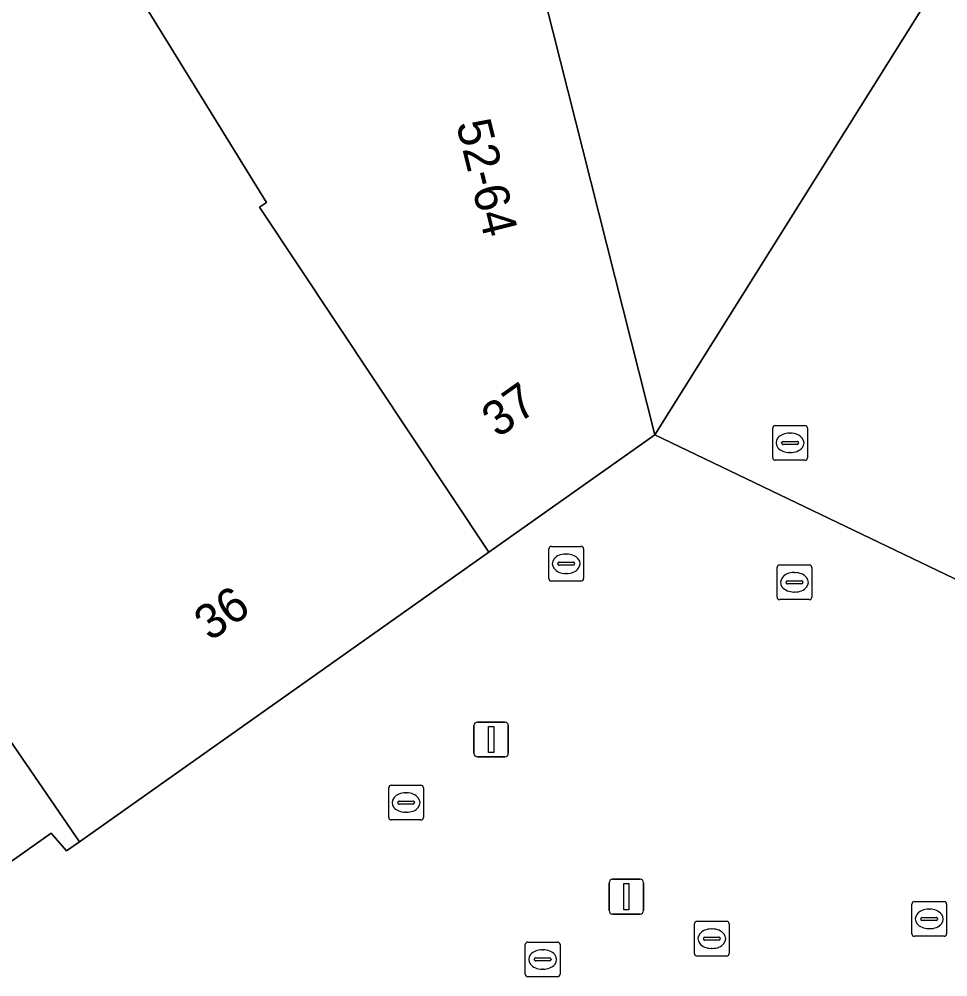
# Model space of a CAD drawing. Extents: x 161087 to 161926, y 382572 to 383873.
# Drawn here: x 161317.99 to 161344.72, y 383402.53 to 383430.09 of the extents above; entities that cross this region are included whole.
import ezdxf

# ---------------------------------------------------------------- set-up
doc = ezdxf.new("R2010")
doc.units = 0
for name, color, linetype in [('IMGEO_Brandkraan', 7, 'Continuous'), ('IMGEO_Kolk', 7, 'Continuous'), ('IMGEO_Lichtmast', 7, 'Continuous'), ('IMGEO_Pand', 7, 'Continuous'), ('IMGEO_Pand_nummerreeks', 7, 'Continuous'), ('IMGEO_Rioolput', 7, 'Continuous'), ('IMGEO_Voetgangersgebied_open', 7, 'Continuous')]:
    doc.layers.add(name, color=color, linetype=linetype)

msp = doc.modelspace()

# ---------------------------------------------------------------- linework, layer by layer
at = {"layer": 'IMGEO_Brandkraan'}
for p, q in [((161333.238, 383413.992), (161333.238, 383414.844)), ((161333.313, 383414.918), (161334.165, 383414.918)), ((161334.239, 383414.844), (161334.239, 383413.992)), ((161333.54, 383414.461), (161333.938, 383414.461)), ((161333.726, 383414.698), (161333.751, 383414.698)), ((161333.497, 383414.412), (161333.497, 383414.424)), ((161333.935, 383414.375), (161333.537, 383414.375)), ((161333.981, 383414.424), (161333.981, 383414.412)), ((161334.165, 383413.918), (161333.313, 383413.918)), ((161333.749, 383414.138), (161333.724, 383414.138))]:
    msp.add_line(p, q, dxfattribs=at)
for points in [[(161333.238, 383413.992), (161333.238, 383414.844)], [(161333.313, 383414.918), (161334.165, 383414.918)], [(161334.239, 383414.844), (161334.239, 383413.992)], [(161334.165, 383413.918), (161333.313, 383413.918)]]:
    msp.add_lwpolyline(points, dxfattribs=at)
for centre, radius, start, end in [((161333.315, 383414.842), 0.0765, 91.552, 178.448), ((161333.315, 383414.842), 0.0765, 91.552, 178.448), ((161334.163, 383414.842), 0.0765, 1.552, 88.448), ((161334.163, 383414.842), 0.0765, 1.552, 88.448), ((161333.537, 383414.421), 0.0403, 85.8775, 175.7526), ((161333.942, 383414.423), 0.0386, 1.7309, 96.639), ((161333.534, 383414.411), 0.0366, 178.938, 274.7102), ((161333.938, 383414.418), 0.043, 264.8664, 352.4533), ((161333.315, 383413.994), 0.0765, 181.552, 268.448), ((161333.315, 383413.994), 0.0765, 181.552, 268.448), ((161334.163, 383413.994), 0.0765, 271.552, 358.448), ((161334.163, 383413.994), 0.0765, 271.552, 358.448)]:
    msp.add_arc(centre, radius, start, end, dxfattribs=at)
for centre, major_axis, ratio, start_param, end_param in [((161333.725, 383414.418), (-0.387, 0.002), 0.722429, 4.712389, 7.853982), ((161333.75, 383414.418), (-0.39, 0.002), 0.717154, 1.570796, 4.712389)]:
    msp.add_ellipse(centre, major_axis=major_axis, ratio=ratio, start_param=start_param, end_param=end_param, dxfattribs=at)
at = {"layer": 'IMGEO_Kolk'}
for p, q in [((161328.631, 383407.118), (161328.631, 383407.97)), ((161328.706, 383408.044), (161329.558, 383408.044)), ((161329.119, 383407.824), (161329.144, 383407.824)), ((161329.632, 383407.97), (161329.632, 383407.118)), ((161328.89, 383407.538), (161328.89, 383407.55)), ((161328.933, 383407.587), (161329.331, 383407.587)), ((161329.374, 383407.55), (161329.374, 383407.538)), ((161329.328, 383407.501), (161328.93, 383407.501)), ((161329.142, 383407.264), (161329.117, 383407.264)), ((161329.558, 383407.044), (161328.706, 383407.044)), ((161332.561, 383402.603), (161332.561, 383403.455)), ((161332.636, 383403.529), (161333.488, 383403.529)), ((161333.562, 383403.455), (161333.562, 383402.603)), ((161333.049, 383403.309), (161333.074, 383403.309)), ((161332.82, 383403.023), (161332.82, 383403.035)), ((161333.258, 383402.986), (161332.86, 383402.986)), ((161332.863, 383403.072), (161333.261, 383403.072)), ((161333.304, 383403.035), (161333.304, 383403.023)), ((161333.072, 383402.749), (161333.047, 383402.749)), ((161333.488, 383402.529), (161332.636, 383402.529))]:
    msp.add_line(p, q, dxfattribs=at)
for points in [[(161328.631, 383407.118), (161328.631, 383407.97)], [(161328.706, 383408.044), (161329.558, 383408.044)], [(161329.632, 383407.97), (161329.632, 383407.118)], [(161329.558, 383407.044), (161328.706, 383407.044)], [(161332.561, 383402.603), (161332.561, 383403.455)], [(161332.636, 383403.529), (161333.488, 383403.529)], [(161333.562, 383403.455), (161333.562, 383402.603)], [(161333.488, 383402.529), (161332.636, 383402.529)]]:
    msp.add_lwpolyline(points, dxfattribs=at)
for centre, radius, start, end in [((161328.708, 383407.968), 0.0765, 91.552, 178.448), ((161328.708, 383407.968), 0.0765, 91.552, 178.448), ((161329.556, 383407.968), 0.0765, 1.552, 88.448), ((161329.556, 383407.968), 0.0765, 1.552, 88.448), ((161328.93, 383407.547), 0.0403, 85.8775, 175.7526), ((161328.927, 383407.537), 0.0366, 178.938, 274.7102), ((161329.331, 383407.544), 0.043, 264.8664, 352.4533), ((161329.335, 383407.549), 0.0386, 1.7309, 96.639), ((161328.708, 383407.12), 0.0765, 181.552, 268.448), ((161328.708, 383407.12), 0.0765, 181.552, 268.448), ((161329.556, 383407.12), 0.0765, 271.552, 358.448), ((161329.556, 383407.12), 0.0765, 271.552, 358.448), ((161332.638, 383403.453), 0.0765, 91.552, 178.448), ((161332.638, 383403.453), 0.0765, 91.552, 178.448), ((161333.486, 383403.453), 0.0765, 1.552, 88.448), ((161333.486, 383403.453), 0.0765, 1.552, 88.448), ((161332.86, 383403.032), 0.0403, 85.8775, 175.7526), ((161332.857, 383403.022), 0.0366, 178.938, 274.7102), ((161333.261, 383403.029), 0.043, 264.8664, 352.4533), ((161333.265, 383403.034), 0.0386, 1.7309, 96.639), ((161332.638, 383402.605), 0.0765, 181.552, 268.448), ((161332.638, 383402.605), 0.0765, 181.552, 268.448), ((161333.486, 383402.605), 0.0765, 271.552, 358.448), ((161333.486, 383402.605), 0.0765, 271.552, 358.448)]:
    msp.add_arc(centre, radius, start, end, dxfattribs=at)
for centre, major_axis, ratio, start_param, end_param in [((161329.118, 383407.544), (-0.387, 0.002), 0.722429, 4.712389, 7.853982), ((161329.143, 383407.544), (-0.39, 0.002), 0.717154, 1.570796, 4.712389), ((161333.048, 383403.029), (-0.387, 0.002), 0.722429, 4.712389, 7.853982), ((161333.073, 383403.029), (-0.39, 0.002), 0.717154, 1.570796, 4.712389)]:
    msp.add_ellipse(centre, major_axis=major_axis, ratio=ratio, start_param=start_param, end_param=end_param, dxfattribs=at)
at = {"layer": 'IMGEO_Lichtmast'}
for p, q in [((161331.084, 383408.959), (161331.084, 383409.759)), ((161331.084, 383409.759), (161331.084, 383408.959)), ((161331.184, 383409.859), (161331.974, 383409.859)), ((161331.974, 383409.859), (161331.184, 383409.859)), ((161332.074, 383409.759), (161332.074, 383408.959)), ((161332.074, 383408.959), (161332.074, 383409.759)), ((161331.974, 383408.859), (161331.184, 383408.859)), ((161331.184, 383408.859), (161331.974, 383408.859)), ((161335.075, 383405.336), (161335.865, 383405.336)), ((161335.865, 383405.336), (161335.075, 383405.336)), ((161334.975, 383404.436), (161334.975, 383405.236)), ((161334.975, 383405.236), (161334.975, 383404.436)), ((161335.965, 383405.236), (161335.965, 383404.436)), ((161335.965, 383404.436), (161335.965, 383405.236)), ((161335.865, 383404.336), (161335.075, 383404.336)), ((161335.075, 383404.336), (161335.865, 383404.336))]:
    msp.add_line(p, q, dxfattribs=at)
for points in [[(161331.504, 383409.734), (161331.654, 383409.734), (161331.654, 383408.984), (161331.504, 383408.984), (161331.504, 383409.734)], [(161335.395, 383405.211), (161335.545, 383405.211), (161335.545, 383404.461), (161335.395, 383404.461), (161335.395, 383405.211)]]:
    msp.add_lwpolyline(points, dxfattribs=at)
for centre, start, end in [((161331.184, 383409.759), 90, 180), ((161331.184, 383409.759), 90, 180), ((161331.974, 383409.759), 0, 90), ((161331.974, 383409.759), 360, 90), ((161331.184, 383408.959), 180, 270), ((161331.184, 383408.959), 180, 270), ((161331.974, 383408.959), 270, 0), ((161331.974, 383408.959), 270, 0), ((161335.075, 383405.236), 90, 180), ((161335.075, 383405.236), 90, 180), ((161335.865, 383405.236), 0, 90), ((161335.865, 383405.236), 360, 90), ((161335.075, 383404.436), 180, 270), ((161335.075, 383404.436), 180, 270), ((161335.865, 383404.436), 270, 0), ((161335.865, 383404.436), 270, 0)]:
    msp.add_arc(centre, 0.1, start, end, dxfattribs=at)
at = {"layer": 'IMGEO_Pand'}
for points in [[(161331.516, 383414.752), (161324.913, 383424.684), (161325.116, 383424.819), (161319.128, 383434.527), (161321.046, 383435.859), (161320.027, 383437.327), (161311.618, 383449.439), (161309.989, 383451.753), (161305.221, 383458.664), (161298.208, 383455.819), (161300.471, 383452.88), (161289.598, 383444.795), (161294.652, 383438), (161294.901, 383437.644), (161305.363, 383422.807), (161307.153, 383424.079), (161308.109, 383422.724), (161308.403, 383422.934), (161319.736, 383406.419)], [(161325.066, 383434.347), (161324.12, 383438.091), (161324.056, 383438.345), (161320.027, 383437.327), (161321.046, 383435.859), (161319.128, 383434.527), (161325.116, 383424.819), (161324.913, 383424.684), (161331.516, 383414.752), (161336.288, 383418.128), (161334.217, 383426.327), (161332.71, 383432.295), (161326.012, 383430.603)]]:
    msp.add_lwpolyline(points, close=True, dxfattribs=at)
msp.add_lwpolyline([(161317.347, 383404.29), (161316.672, 383405.083), (161318.915, 383406.667), (161319.361, 383406.154), (161319.736, 383406.419), (161308.403, 383422.934), (161308.109, 383422.724), (161307.153, 383424.079), (161305.363, 383422.807), (161294.901, 383437.644)], dxfattribs=at)
at = {"layer": 'IMGEO_Rioolput'}
for p, q in [((161339.682, 383417.47), (161339.682, 383418.322)), ((161339.757, 383418.396), (161340.609, 383418.396)), ((161340.683, 383418.322), (161340.683, 383417.47)), ((161340.17, 383418.176), (161340.195, 383418.176)), ((161339.941, 383417.89), (161339.941, 383417.902)), ((161340.379, 383417.853), (161339.981, 383417.853)), ((161339.984, 383417.939), (161340.382, 383417.939)), ((161340.425, 383417.902), (161340.425, 383417.89)), ((161340.193, 383417.616), (161340.168, 383417.616)), ((161340.609, 383417.396), (161339.757, 383417.396)), ((161339.809, 383413.458), (161339.809, 383414.31)), ((161339.884, 383414.384), (161340.736, 383414.384)), ((161340.297, 383414.164), (161340.322, 383414.164)), ((161340.81, 383414.31), (161340.81, 383413.458)), ((161340.068, 383413.878), (161340.068, 383413.89)), ((161340.111, 383413.927), (161340.509, 383413.927)), ((161340.552, 383413.89), (161340.552, 383413.878)), ((161340.506, 383413.841), (161340.108, 383413.841)), ((161340.32, 383413.604), (161340.295, 383413.604)), ((161340.736, 383413.384), (161339.884, 383413.384)), ((161343.688, 383403.769), (161343.688, 383404.621)), ((161343.763, 383404.695), (161344.615, 383404.695)), ((161344.689, 383404.621), (161344.689, 383403.769)), ((161343.99, 383404.238), (161344.388, 383404.238)), ((161344.176, 383404.475), (161344.201, 383404.475)), ((161337.43, 383403.201), (161337.43, 383404.053)), ((161337.505, 383404.127), (161338.357, 383404.127)), ((161338.431, 383404.053), (161338.431, 383403.201)), ((161343.947, 383404.189), (161343.947, 383404.201)), ((161344.385, 383404.152), (161343.987, 383404.152)), ((161344.431, 383404.201), (161344.431, 383404.189)), ((161337.918, 383403.907), (161337.943, 383403.907)), ((161344.615, 383403.695), (161343.763, 383403.695)), ((161344.199, 383403.915), (161344.174, 383403.915)), ((161337.689, 383403.621), (161337.689, 383403.633)), ((161338.127, 383403.584), (161337.729, 383403.584)), ((161337.732, 383403.67), (161338.13, 383403.67)), ((161338.173, 383403.633), (161338.173, 383403.621)), ((161337.941, 383403.347), (161337.916, 383403.347)), ((161338.357, 383403.127), (161337.505, 383403.127))]:
    msp.add_line(p, q, dxfattribs=at)
for points in [[(161339.682, 383417.47), (161339.682, 383418.322)], [(161339.757, 383418.396), (161340.609, 383418.396)], [(161340.683, 383418.322), (161340.683, 383417.47)], [(161340.609, 383417.396), (161339.757, 383417.396)], [(161339.809, 383413.458), (161339.809, 383414.31)], [(161339.884, 383414.384), (161340.736, 383414.384)], [(161340.81, 383414.31), (161340.81, 383413.458)], [(161340.736, 383413.384), (161339.884, 383413.384)], [(161343.688, 383403.769), (161343.688, 383404.621)], [(161343.763, 383404.695), (161344.615, 383404.695)], [(161344.689, 383404.621), (161344.689, 383403.769)], [(161337.43, 383403.201), (161337.43, 383404.053)], [(161337.505, 383404.127), (161338.357, 383404.127)], [(161338.431, 383404.053), (161338.431, 383403.201)], [(161344.615, 383403.695), (161343.763, 383403.695)], [(161338.357, 383403.127), (161337.505, 383403.127)]]:
    msp.add_lwpolyline(points, dxfattribs=at)
for centre, radius, start, end in [((161339.759, 383418.32), 0.0765, 91.552, 178.448), ((161339.759, 383418.32), 0.0765, 91.552, 178.448), ((161340.607, 383418.32), 0.0765, 1.552, 88.448), ((161340.607, 383418.32), 0.0765, 1.552, 88.448), ((161339.981, 383417.899), 0.0403, 85.8775, 175.7526), ((161339.978, 383417.889), 0.0366, 178.938, 274.7102), ((161340.382, 383417.896), 0.043, 264.8664, 352.4533), ((161340.386, 383417.901), 0.0386, 1.7309, 96.639), ((161339.759, 383417.472), 0.0765, 181.552, 268.448), ((161339.759, 383417.472), 0.0765, 181.552, 268.448), ((161340.607, 383417.472), 0.0765, 271.552, 358.448), ((161340.607, 383417.472), 0.0765, 271.552, 358.448), ((161339.886, 383414.308), 0.0765, 91.552, 178.448), ((161339.886, 383414.308), 0.0765, 91.552, 178.448), ((161340.734, 383414.308), 0.0765, 1.552, 88.448), ((161340.734, 383414.308), 0.0765, 1.552, 88.448), ((161340.108, 383413.887), 0.0403, 85.8775, 175.7526), ((161340.105, 383413.877), 0.0366, 178.938, 274.7102), ((161340.509, 383413.884), 0.043, 264.8664, 352.4533), ((161340.513, 383413.889), 0.0386, 1.7309, 96.639), ((161339.886, 383413.46), 0.0765, 181.552, 268.448), ((161339.886, 383413.46), 0.0765, 181.552, 268.448), ((161340.734, 383413.46), 0.0765, 271.552, 358.448), ((161340.734, 383413.46), 0.0765, 271.552, 358.448), ((161343.765, 383404.619), 0.0765, 91.552, 178.448), ((161343.765, 383404.619), 0.0765, 91.552, 178.448), ((161344.613, 383404.619), 0.0765, 1.552, 88.448), ((161344.613, 383404.619), 0.0765, 1.552, 88.448), ((161343.987, 383404.198), 0.0403, 85.8775, 175.7526), ((161344.392, 383404.2), 0.0386, 1.7309, 96.639), ((161337.507, 383404.051), 0.0765, 91.552, 178.448), ((161337.507, 383404.051), 0.0765, 91.552, 178.448), ((161338.355, 383404.051), 0.0765, 1.552, 88.448), ((161338.355, 383404.051), 0.0765, 1.552, 88.448), ((161343.984, 383404.188), 0.0366, 178.938, 274.7102), ((161344.388, 383404.195), 0.043, 264.8664, 352.4533), ((161343.765, 383403.771), 0.0765, 181.552, 268.448), ((161343.765, 383403.771), 0.0765, 181.552, 268.448), ((161344.613, 383403.771), 0.0765, 271.552, 358.448), ((161344.613, 383403.771), 0.0765, 271.552, 358.448), ((161337.729, 383403.63), 0.0403, 85.8775, 175.7526), ((161337.726, 383403.62), 0.0366, 178.938, 274.7102), ((161338.13, 383403.627), 0.043, 264.8664, 352.4533), ((161338.134, 383403.632), 0.0386, 1.7309, 96.639), ((161337.507, 383403.203), 0.0765, 181.552, 268.448), ((161337.507, 383403.203), 0.0765, 181.552, 268.448), ((161338.355, 383403.203), 0.0765, 271.552, 358.448), ((161338.355, 383403.203), 0.0765, 271.552, 358.448)]:
    msp.add_arc(centre, radius, start, end, dxfattribs=at)
for centre, major_axis, ratio, start_param, end_param in [((161340.169, 383417.896), (-0.387, 0.002), 0.722429, 4.712389, 7.853982), ((161340.194, 383417.896), (-0.39, 0.002), 0.717154, 1.570796, 4.712389), ((161340.296, 383413.884), (-0.387, 0.002), 0.722429, 4.712389, 7.853982), ((161340.321, 383413.884), (-0.39, 0.002), 0.717154, 1.570796, 4.712389), ((161344.175, 383404.195), (-0.387, 0.002), 0.722429, 4.712389, 7.853982), ((161344.2, 383404.195), (-0.39, 0.002), 0.717154, 1.570796, 4.712389), ((161337.917, 383403.627), (-0.387, 0.002), 0.722429, 4.712389, 7.853982), ((161337.942, 383403.627), (-0.39, 0.002), 0.717154, 1.570796, 4.712389)]:
    msp.add_ellipse(centre, major_axis=major_axis, ratio=ratio, start_param=start_param, end_param=end_param, dxfattribs=at)
at = {"layer": 'IMGEO_Voetgangersgebied_open'}
for points in [[(161332.71, 383432.295), (161334.217, 383426.327), (161336.288, 383418.128), (161345.94, 383433.532)], [(161345.94, 383433.532), (161336.288, 383418.128), (161345.61, 383413.66)], [(161345.61, 383413.66), (161336.288, 383418.128), (161331.516, 383414.752), (161319.736, 383406.419), (161319.361, 383406.154), (161318.915, 383406.667), (161316.672, 383405.083), (161317.347, 383404.29)]]:
    msp.add_lwpolyline(points, dxfattribs=at)

# ---------------------------------------------------------------- texts
at = {"layer": 'IMGEO_Pand_nummerreeks'}
for s, rotation, p in [('52-64', 283.9583, (161330.567, 383427.081)), ('37', 35.2752, (161331.772, 383418.02)), ('36', 35.2752, (161323.496, 383412.165))]:
    msp.add_text(s, height=1, rotation=rotation, dxfattribs=at).set_placement(p)

doc.saveas('drawing.dxf')
